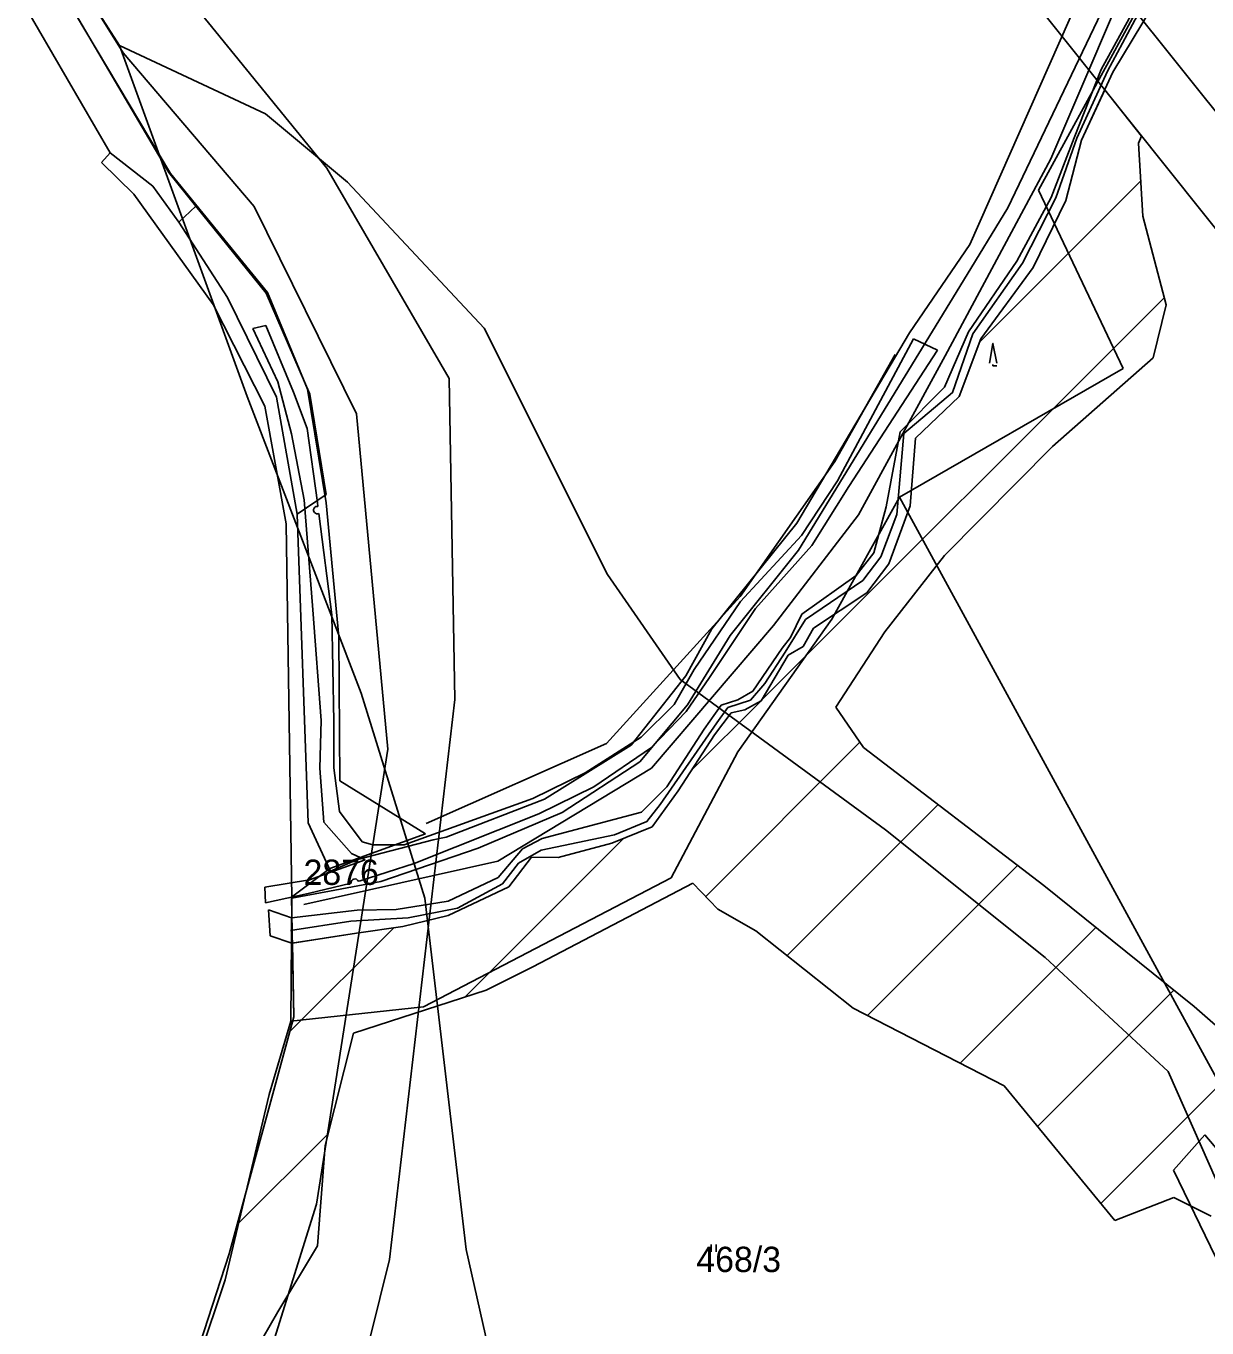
# Model space of a CAD drawing. Extents: x -564810 to -550519, y -1045831 to -1034011.
# Drawn here: x -554457.1 to -554219.2, y -1036120.6 to -1035858.3 of the extents above; entities that cross this region are included whole.
import ezdxf

# ---------------------------------------------------------------- set-up
doc = ezdxf.new("R2010")
doc.units = 0
for name, color, linetype in [('Biokoridory', 7, 'Continuous'), ('Interakční prvky', 7, 'Continuous'), ('KN stav', 7, 'Continuous'), ('Lesní porost', 7, 'Continuous'), ('Obvod KPU', 7, 'Continuous'), ('Parcelní čísla', 7, 'Continuous'), ('Plynovod', 7, 'Continuous'), ('Polní cesty stavající', 7, 'Continuous'), ('STG', 7, 'Continuous'), ('vodní toky', 7, 'Continuous'), ('Vrstva 33', 7, 'Continuous'), ('Vrstva 4', 7, 'Continuous'), ('zamokř ploch', 7, 'Continuous')]:
    doc.layers.add(name, color=color, linetype=linetype)

msp = doc.modelspace()

# ---------------------------------------------------------------- linework, layer by layer
at = {"layer": 'Biokoridory'}
for points in [[(-554537.39, -1035746.04), (-554479.56, -1035788.42), (-554438.9, -1035834.8), (-554396.53, -1035886.91), (-554371.91, -1035929.28), (-554370.76, -1035993.98), (-554383.93, -1036106.79), (-554397.67, -1036162.33), (-554405.12, -1036209.86), (-554428.6, -1036243.51), (-554384.5, -1036328.39)], [(-554418.63, -1036320.62), (-554443.83, -1036285.12), (-554447.83, -1036247.33), (-554435.81, -1036214.69), (-554412.9, -1036187.21), (-554413.48, -1036143.11), (-554398.59, -1036095.59), (-554384.27, -1036003.97), (-554390.57, -1035936.4), (-554411.19, -1035894.6), (-554437.53, -1035863.68), (-554459.29, -1035828.75), (-554491.35, -1035800.69), (-554517.12, -1035776.07), (-554550.9, -1035757.75)]]:
    msp.add_lwpolyline(points, dxfattribs=at)
at = {"layer": 'Interakční prvky'}
for points in [[(-554401.17, -1036035.23), (-554362.09, -1036026.51), (-554331.09, -1036007.77), (-554306.54, -1035979.02), (-554289.43, -1035956.72), (-554271.99, -1035924.74), (-554250.67, -1035885), (-554231.62, -1035840.41)], [(-554282.05, -1035924.44), (-554294.16, -1035945.98), (-554313.27, -1035973.18), (-554340.18, -1036002.79), (-554376.51, -1036018.95)]]:
    msp.add_lwpolyline(points, dxfattribs=at)
at = {"layer": 'KN stav'}
for p, q in [((-554233.23, -1035826.09), (-554266.98, -1035902.31)), ((-554266.98, -1035902.31), (-554233.23, -1035826.09)), ((-554229.04, -1035831.68), (-554259.35, -1035894.9)), ((-554253.13, -1035891.34), (-554223.62, -1035837.28)), ((-554428.39, -1035887.76), (-554449.33, -1035852.07)), ((-554449.33, -1035852.07), (-554428.39, -1035887.76)), ((-554441.94, -1035885.75), (-554440.19, -1035883.83)), ((-554440.19, -1035883.83), (-554431.55, -1035890.55)), ((-554435.39, -1035892.15), (-554441.94, -1035885.75)), ((-554422.92, -1035894.54), (-554428.39, -1035887.76)), ((-554428.39, -1035887.76), (-554422.92, -1035894.54)), ((-554431.55, -1035890.55), (-554426.37, -1035897.82)), ((-554419.4, -1035914.39), (-554435.39, -1035892.15)), ((-554236.07, -1035927.29), (-554253.13, -1035891.34)), ((-554408.74, -1035912.11), (-554422.92, -1035894.54)), ((-554422.92, -1035894.54), (-554408.74, -1035912.11)), ((-554259.35, -1035894.9), (-554268.28, -1035909.53)), ((-554426.37, -1035897.82), (-554416.53, -1035912.95)), ((-554266.98, -1035902.31), (-554279.15, -1035920.06)), ((-554279.15, -1035920.06), (-554266.98, -1035902.31)), ((-554268.28, -1035909.53), (-554301.51, -1035963.88)), ((-554416.53, -1035912.95), (-554406.66, -1035933.03)), ((-554399.95, -1035932.46), (-554408.74, -1035912.11)), ((-554408.74, -1035912.11), (-554399.95, -1035932.46)), ((-554409.01, -1035934.86), (-554419.4, -1035914.39)), ((-554279.15, -1035920.06), (-554301.85, -1035958.46)), ((-554301.85, -1035958.46), (-554279.15, -1035920.06)), ((-554281.17, -1035953.2), (-554236.07, -1035927.29)), ((-554396.66, -1035952.62), (-554399.95, -1035932.46)), ((-554399.95, -1035932.46), (-554396.66, -1035952.62)), ((-554404.72, -1035958.59), (-554409.01, -1035934.86)), ((-554406.66, -1035933.03), (-554402.5, -1035956.63)), ((-554402.5, -1035956.63), (-554396.66, -1035952.62)), ((-554396.66, -1035952.62), (-554402.5, -1035956.63)), ((-554294.8, -1035977.74), (-554281.17, -1035953.2)), ((-554205.5, -1036091.89), (-554281.17, -1035953.2)), ((-554403.58, -1036033.97), (-554404.72, -1035958.59)), ((-554400.28, -1036018.81), (-554402.5, -1035956.63)), ((-554402.5, -1035956.63), (-554400.28, -1036018.81)), ((-554301.85, -1035958.46), (-554318.95, -1035979.74)), ((-554318.95, -1035979.74), (-554301.85, -1035958.46)), ((-554301.51, -1035963.88), (-554315.25, -1035981.08)), ((-554318.95, -1035979.74), (-554324.19, -1035989.21)), ((-554324.19, -1035989.21), (-554318.95, -1035979.74)), ((-554313.71, -1036004.5), (-554294.8, -1035977.74)), ((-554315.25, -1035981.08), (-554323.88, -1035995)), ((-554324.19, -1035989.21), (-554335.22, -1036003.13)), ((-554335.22, -1036003.13), (-554324.19, -1035989.21)), ((-554323.88, -1035995), (-554333.45, -1036006.48)), ((-554335.22, -1036003.13), (-554352.65, -1036014.01)), ((-554352.65, -1036014.01), (-554335.22, -1036003.13)), ((-554327.17, -1036029.9), (-554313.71, -1036004.5)), ((-554333.45, -1036006.48), (-554349.11, -1036016.72)), ((-554352.65, -1036014.01), (-554372.46, -1036021.71)), ((-554372.46, -1036021.71), (-554352.65, -1036014.01)), ((-554395.81, -1036028.56), (-554400.28, -1036018.81)), ((-554400.28, -1036018.81), (-554395.81, -1036028.56)), ((-554349.11, -1036016.72), (-554366.01, -1036023.89)), ((-554372.46, -1036021.71), (-554375.08, -1036022.25)), ((-554375.08, -1036022.25), (-554372.46, -1036021.71)), ((-554375.08, -1036022.25), (-554390.37, -1036026.16)), ((-554390.37, -1036026.16), (-554375.08, -1036022.25)), ((-554366.01, -1036023.89), (-554385.67, -1036030.61)), ((-554390.37, -1036026.16), (-554395.81, -1036028.56)), ((-554395.81, -1036028.56), (-554390.37, -1036026.16)), ((-554385.67, -1036030.61), (-554396, -1036032.55)), ((-554377.02, -1036055.88), (-554327.17, -1036029.9)), ((-554396, -1036032.55), (-554403.58, -1036033.97)), ((-554403.76, -1036058.78), (-554377.02, -1036055.88)), ((-554408.12, -1036073.51), (-554403.76, -1036058.78)), ((-554416.98, -1036110.84), (-554408.12, -1036073.51)), ((-554219.62, -1036081.67), (-554225.93, -1036088.8)), ((-554209.19, -1036094.07), (-554219.62, -1036081.67)), ((-554225.93, -1036088.8), (-554217.4, -1036106.35)), ((-554430.09, -1036149.53), (-554416.98, -1036110.84))]:
    msp.add_line(p, q, dxfattribs=at)
at = {"layer": 'Lesní porost'}
for p, q in [((-554239.8, -1035871.13), (-554244.51, -1035881.3)), ((-554232.38, -1035880.44), (-554239.8, -1035871.13)), ((-554244.51, -1035881.3), (-554247.65, -1035893.41)), ((-554233, -1035881.87), (-554232.38, -1035880.44)), ((-554232.15, -1035896.61), (-554233, -1035881.87)), ((-554264.99, -1035921.88), (-554232.56, -1035889.45)), ((-554247.65, -1035893.41), (-554254.24, -1035906.89)), ((-554227.45, -1035914.41), (-554232.15, -1035896.61)), ((-554254.24, -1035906.89), (-554264.76, -1035921.26)), ((-554309.01, -1035994.18), (-554227.82, -1035913)), ((-554230.04, -1035925.1), (-554227.45, -1035914.41)), ((-554264.76, -1035921.26), (-554269.13, -1035932.89)), ((-554250.36, -1035942.99), (-554230.04, -1035925.1)), ((-554269.13, -1035932.89), (-554277.91, -1035941.3)), ((-554277.91, -1035941.3), (-554278.99, -1035954.93)), ((-554272.11, -1035964.95), (-554250.36, -1035942.99)), ((-554278.99, -1035954.93), (-554283.33, -1035966.64)), ((-554283.33, -1035966.64), (-554287.75, -1035972.43)), ((-554284.09, -1035980.29), (-554272.11, -1035964.95)), ((-554287.75, -1035972.43), (-554298.45, -1035979.56)), ((-554298.45, -1035979.56), (-554300.55, -1035983.24)), ((-554293.95, -1035995.47), (-554284.09, -1035980.29)), ((-554300.55, -1035983.24), (-554303.56, -1035985.05)), ((-554303.56, -1035985.05), (-554309.02, -1035994.2)), ((-554323.17, -1036008.35), (-554309.03, -1035994.21)), ((-554309.02, -1035994.2), (-554312.3, -1035996.01)), ((-554288.41, -1036003.61), (-554293.95, -1035995.47)), ((-554315.04, -1035996.64), (-554318.44, -1036001.05)), ((-554312.3, -1035996.01), (-554315.04, -1035996.64)), ((-554318.44, -1036001.05), (-554325.77, -1036012.35)), ((-554320.2, -1036033.65), (-554289.12, -1036002.57)), ((-554252.09, -1036031.43), (-554288.41, -1036003.61)), ((-554325.77, -1036012.35), (-554330.99, -1036019.57)), ((-554303.81, -1036045.55), (-554273.38, -1036015.12)), ((-554330.99, -1036019.57), (-554339.08, -1036022.87)), ((-554368.75, -1036053.92), (-554336.74, -1036021.92)), ((-554339.08, -1036022.87), (-554349.95, -1036025.75)), ((-554355.29, -1036025.69), (-554359.89, -1036031.67)), ((-554349.95, -1036025.75), (-554355.29, -1036025.69)), ((-554287.6, -1036057.63), (-554257.36, -1036027.39)), ((-554359.89, -1036031.67), (-554372.06, -1036037.47)), ((-554355.02, -1036047.81), (-554322.78, -1036030.94)), ((-554322.78, -1036030.94), (-554317.77, -1036036.2)), ((-554221.77, -1036055.8), (-554252.09, -1036031.43)), ((-554317.77, -1036036.2), (-554310.12, -1036040.54)), ((-554404.02, -1036060.91), (-554383.03, -1036039.92)), ((-554381.2, -1036039.66), (-554390.58, -1036041)), ((-554372.06, -1036037.47), (-554381.2, -1036039.66)), ((-554268.91, -1036067.22), (-554241.57, -1036039.88)), ((-554390.58, -1036041), (-554403.46, -1036043.01)), ((-554310.12, -1036040.54), (-554290.48, -1036056.15)), ((-554403.46, -1036043.01), (-554403.19, -1036057.86)), ((-554364.41, -1036052.52), (-554355.02, -1036047.81)), ((-554391.14, -1036061.16), (-554364.41, -1036052.52)), ((-554253.35, -1036079.95), (-554225.89, -1036052.49)), ((-554205.7, -1036069.96), (-554221.77, -1036055.8)), ((-554403.19, -1036057.86), (-554416.22, -1036105.61)), ((-554290.48, -1036056.15), (-554260.07, -1036071.75)), ((-554396.86, -1036083.79), (-554391.14, -1036061.16)), ((-554240.62, -1036095.5), (-554210.69, -1036065.57)), ((-554260.07, -1036071.75), (-554237.8, -1036098.94)), ((-554414.64, -1036099.81), (-554396.27, -1036081.44)), ((-554398.39, -1036104.02), (-554396.86, -1036083.79)), ((-554237.8, -1036098.94), (-554225.91, -1036094.27)), ((-554225.91, -1036094.27), (-554218.36, -1036098.04)), ((-554416.22, -1036105.61), (-554430.31, -1036148.93)), ((-554406.41, -1036117.33), (-554398.39, -1036104.02)), ((-554411.04, -1036125.35), (-554406.41, -1036117.33))]:
    msp.add_line(p, q, dxfattribs=at)
at = {"layer": 'Obvod KPU'}
for p, q in [((-554449.6, -1035851.75), (-554428.02, -1035887.99)), ((-554428.02, -1035887.99), (-554408.49, -1035911.97)), ((-554408.49, -1035911.97), (-554400.45, -1035931.43)), ((-554400.45, -1035931.43), (-554396.64, -1035954.36)), ((-554396.64, -1035954.36), (-554394.11, -1035981.35)), ((-554394.11, -1035981.35), (-554393.89, -1036010.36)), ((-554393.89, -1036010.36), (-554376.65, -1036020.98)), ((-554376.65, -1036020.98), (-554395.9, -1036028)), ((-554395.9, -1036028), (-554403.63, -1036033.75)), ((-554403.63, -1036033.75), (-554403.19, -1036057.86)), ((-554403.19, -1036057.86), (-554416.22, -1036105.61)), ((-554416.22, -1036105.61), (-554430.31, -1036148.93))]:
    msp.add_line(p, q, dxfattribs=at)
at = {"layer": 'Plynovod'}
for points in [[(-552322.24, -1038886.46), (-552991.86, -1038078.43), (-553130.06, -1037845.94), (-553165.24, -1037785.62), (-553212.98, -1037711.48), (-553233.08, -1037599.64), (-553457.96, -1037250.28), (-553542.14, -1037118.33), (-553569.78, -1036713.69), (-553743.15, -1036474.92), (-554047.18, -1036089.12), (-554447.95, -1035586.45)], [(-552330.5, -1038899.71), (-553000.12, -1038091.67), (-553138.32, -1037859.19), (-553173.5, -1037798.87), (-553221.24, -1037724.72), (-553241.34, -1037612.88), (-553466.22, -1037263.53), (-553550.4, -1037131.58), (-553578.03, -1036726.93), (-553751.41, -1036488.16), (-554055.44, -1036102.37), (-554456.21, -1035599.7)]]:
    msp.add_lwpolyline(points, dxfattribs=at)
at = {"layer": 'Polní cesty stavající'}
for p, q in [((-554411.43, -1035919.23), (-554408.81, -1035918.63)), ((-554408.81, -1035918.63), (-554411.43, -1035919.23)), ((-554411.43, -1035919.23), (-554406.38, -1035929.94)), ((-554403.22, -1035932.06), (-554408.81, -1035918.63)), ((-554278.36, -1035921.32), (-554293.64, -1035949.91)), ((-554273.51, -1035923.56), (-554278.36, -1035921.32)), ((-554291.34, -1035951.07), (-554273.51, -1035923.56)), ((-554406.38, -1035929.94), (-554403.62, -1035940.42)), ((-554400.49, -1035939.34), (-554403.22, -1035932.06)), ((-554403.62, -1035940.42), (-554401.07, -1035953.7)), ((-554398.41, -1035954.23), (-554400.49, -1035939.34)), ((-554293.64, -1035949.91), (-554300.92, -1035960.92)), ((-554298.83, -1035962.92), (-554291.34, -1035951.07)), ((-554401.07, -1035953.7), (-554399.37, -1035975.91)), ((-554398.31, -1035955.04), (-554398.41, -1035954.23)), ((-554395.54, -1035976.86), (-554398.13, -1035956.46)), ((-554300.92, -1035960.92), (-554313.2, -1035974.18)), ((-554310.18, -1035975.64), (-554298.83, -1035962.92)), ((-554313.2, -1035974.18), (-554322.51, -1035987.93)), ((-554399.37, -1035975.91), (-554397.64, -1035998.2)), ((-554395.12, -1035998.39), (-554395.54, -1035976.86)), ((-554319.45, -1035989.53), (-554310.18, -1035975.64)), ((-554322.51, -1035987.93), (-554326.57, -1035994.94)), ((-554324.15, -1035996.4), (-554319.45, -1035989.53)), ((-554326.57, -1035994.94), (-554333.22, -1036001.54)), ((-554331.13, -1036003.63), (-554324.15, -1035996.4)), ((-554397.64, -1035998.2), (-554397.92, -1036007.76)), ((-554395.09, -1036007.74), (-554395.12, -1035998.39)), ((-554333.22, -1036001.54), (-554344.46, -1036008.7)), ((-554342.72, -1036011.52), (-554331.13, -1036003.63)), ((-554397.92, -1036007.76), (-554397.1, -1036018.64)), ((-554394, -1036016.53), (-554395.09, -1036007.74)), ((-554344.46, -1036008.7), (-554355.01, -1036013.91)), ((-554353.84, -1036017), (-554342.72, -1036011.52)), ((-554355.01, -1036013.91), (-554380.92, -1036023.24)), ((-554397.1, -1036018.64), (-554391.54, -1036024.98)), ((-554389.44, -1036022.63), (-554394, -1036016.53)), ((-554378.91, -1036027.01), (-554353.84, -1036017)), ((-554387.26, -1036023.25), (-554389.44, -1036022.63)), ((-554380.92, -1036023.24), (-554387.26, -1036023.25)), ((-554388.83, -1036026.23), (-554400, -1036030.25)), ((-554391.54, -1036024.98), (-554388.83, -1036026.23)), ((-554389.81, -1036030.47), (-554378.91, -1036027.01)), ((-554400, -1036030.25), (-554409.01, -1036031.78)), ((-554408.88, -1036034.93), (-554409.01, -1036031.78)), ((-554409.01, -1036031.78), (-554408.88, -1036034.93)), ((-554400.27, -1036033.05), (-554391.64, -1036030.92)), ((-554390.19, -1036030.56), (-554389.81, -1036030.47)), ((-554408.88, -1036034.93), (-554400.27, -1036033.05))]:
    msp.add_line(p, q, dxfattribs=at)
for centre, start, end in [((-554398.45, -1035955.78), 78.9921, 295.4636), ((-554390.89, -1036030.84), 21.5641, 186.1472)]:
    msp.add_arc(centre, 0.75, start, end, dxfattribs=at)
at = {"layer": 'STG'}
for points in [[(-554188.44, -1036154.36), (-554205.89, -1036116.69), (-554227.02, -1036068.91), (-554251.82, -1036045.94), (-554283.97, -1036020.22), (-554325.31, -1035989.9), (-554340, -1035968.76), (-554364.8, -1035919.15), (-554392.36, -1035889.75), (-554408.89, -1035875.97), (-554438.29, -1035862.18), (-554461.25, -1035826.35), (-554486.05, -1035796.03), (-554510.85, -1035758.36), (-554554.94, -1035652.7), (-554579.74, -1035605.84), (-554604.55, -1035581.03), (-554667.93, -1035559.9)], [(-554438.29, -1035862.18), (-554412.57, -1035932.93), (-554389.6, -1035992.65), (-554376.75, -1036034), (-554368.48, -1036104.75), (-554355.62, -1036161.71), (-554340, -1036207.65), (-554312.45, -1036289.42), (-554303.26, -1036356.5), (-554305.1, -1036390.49), (-554316.12, -1036431.84)]]:
    msp.add_lwpolyline(points, dxfattribs=at)
at = {"layer": 'vodní toky'}
for p, q in [((-554233.44, -1035854.06), (-554240.55, -1035867.02)), ((-554238.16, -1035867.6), (-554230.22, -1035854.32)), ((-554240.55, -1035867.02), (-554246, -1035880.78)), ((-554244.51, -1035881.3), (-554238.16, -1035867.6)), ((-554246, -1035880.78), (-554250.6, -1035892.83)), ((-554247.65, -1035893.41), (-554244.51, -1035881.3)), ((-554250.6, -1035892.83), (-554257.53, -1035905.65)), ((-554254.24, -1035906.89), (-554247.65, -1035893.41)), ((-554257.53, -1035905.65), (-554267.28, -1035919.9)), ((-554264.76, -1035921.26), (-554254.24, -1035906.89)), ((-554267.28, -1035919.9), (-554272.09, -1035931.04)), ((-554269.13, -1035932.89), (-554264.76, -1035921.26)), ((-554272.09, -1035931.04), (-554281.01, -1035940.05)), ((-554277.91, -1035941.3), (-554269.13, -1035932.89)), ((-554281.01, -1035940.05), (-554283.86, -1035955.12)), ((-554278.99, -1035954.93), (-554277.91, -1035941.3)), ((-554283.86, -1035955.12), (-554286.34, -1035964.42)), ((-554283.33, -1035966.64), (-554278.99, -1035954.93)), ((-554286.34, -1035964.42), (-554289.91, -1035968.99)), ((-554287.75, -1035972.43), (-554283.33, -1035966.64)), ((-554289.91, -1035968.99), (-554300.85, -1035976.73)), ((-554298.45, -1035979.56), (-554287.75, -1035972.43)), ((-554300.85, -1035976.73), (-554303.14, -1035981.46)), ((-554300.55, -1035983.24), (-554298.45, -1035979.56)), ((-554303.14, -1035981.46), (-554304.79, -1035983.64)), ((-554304.79, -1035983.64), (-554310.72, -1035992.26)), ((-554303.56, -1035985.05), (-554300.55, -1035983.24)), ((-554309.02, -1035994.2), (-554303.56, -1035985.05)), ((-554310.72, -1035992.26), (-554313.72, -1035994.02)), ((-554317.06, -1035995.12), (-554320.52, -1035999.92)), ((-554313.72, -1035994.02), (-554317.06, -1035995.12)), ((-554312.3, -1035996.01), (-554309.02, -1035994.2)), ((-554318.44, -1036001.05), (-554315.04, -1035996.64)), ((-554315.04, -1035996.64), (-554312.3, -1035996.01)), ((-554320.52, -1035999.92), (-554328, -1036011.56)), ((-554325.77, -1036012.35), (-554318.44, -1036001.05)), ((-554328, -1036011.56), (-554333.14, -1036016.65)), ((-554330.99, -1036019.57), (-554325.77, -1036012.35)), ((-554333.14, -1036016.65), (-554353.14, -1036021.95)), ((-554339.08, -1036022.87), (-554330.99, -1036019.57)), ((-554357.1, -1036024.05), (-554362.03, -1036029.8)), ((-554353.14, -1036021.95), (-554357.1, -1036024.05)), ((-554349.95, -1036025.75), (-554339.08, -1036022.87)), ((-554359.89, -1036031.67), (-554355.29, -1036025.69)), ((-554355.29, -1036025.69), (-554349.95, -1036025.75)), ((-554372.06, -1036037.47), (-554359.89, -1036031.67)), ((-554362.03, -1036029.8), (-554372.05, -1036034.59)), ((-554372.05, -1036034.59), (-554382.53, -1036036.25)), ((-554407.96, -1036041.57), (-554408.28, -1036036.33)), ((-554403.62, -1036037.95), (-554408.28, -1036036.33)), ((-554408.28, -1036036.33), (-554407.96, -1036041.57)), ((-554390.44, -1036036.36), (-554403.62, -1036037.95)), ((-554382.53, -1036036.25), (-554390.44, -1036036.36)), ((-554390.58, -1036041), (-554381.2, -1036039.66)), ((-554381.2, -1036039.66), (-554372.06, -1036037.47)), ((-554407.96, -1036041.57), (-554403.59, -1036043.03)), ((-554403.59, -1036043.03), (-554390.58, -1036041))]:
    msp.add_line(p, q, dxfattribs=at)
at = {"layer": 'Vrstva 33'}
msp.add_lwpolyline([(-554232.17, -1035854.21), (-554239.25, -1035867.4), (-554245.41, -1035880.89), (-554249.64, -1035892.9), (-554256.36, -1035906.02), (-554266.36, -1035920.26), (-554270.46, -1035932.13), (-554280.31, -1035940.36), (-554281.71, -1035956.68), (-554284.91, -1035965.22), (-554288.52, -1035969.97), (-554300.08, -1035977.85), (-554304.17, -1035984.42), (-554308.27, -1035990.72), (-554311.19, -1035994.09), (-554315.73, -1035995.55), (-554317.93, -1035998.63), (-554329.39, -1036015.08), (-554332.03, -1036018.55), (-554338.54, -1036021.21), (-554353.32, -1036024.32), (-554357.89, -1036026.89), (-554361.13, -1036031.08), (-554370.19, -1036035.96), (-554380.16, -1036037.9), (-554391.7, -1036038.61), (-554403.85, -1036040.51)], dxfattribs=at)
at = {"layer": 'Vrstva 4'}
for p, q in [((-554440.19, -1035883.83), (-554457.47, -1035854.01)), ((-554422.92, -1035894.54), (-554426.37, -1035897.82)), ((-554403.76, -1036058.78), (-554403.58, -1036033.97))]:
    msp.add_line(p, q, dxfattribs=at)
at = {"layer": 'zamokř ploch'}
for p, q in [((-554319.12, -1036103.72), (-554319.12, -1036105.22)), ((-554318.12, -1036103.72), (-554318.12, -1036105.22))]:
    msp.add_line(p, q, dxfattribs=at)
for points in [[(-554263.05, -1035926.2), (-554262.35, -1035922.2), (-554261.55, -1035926.2)], [(-554262.35, -1035926.49), (-554262.35, -1035926.7), (-554261.55, -1035926.7)]]:
    msp.add_lwpolyline(points, dxfattribs=at)

# ---------------------------------------------------------------- texts
at = {"layer": 'Parcelní čísla'}
for s, p in [('2876', (-554401.22, -1036031.3)), ('468/3', (-554322.09, -1036109.29))]:
    msp.add_text(s, height=5.1, dxfattribs=at).set_placement(p)

doc.saveas('drawing.dxf')
